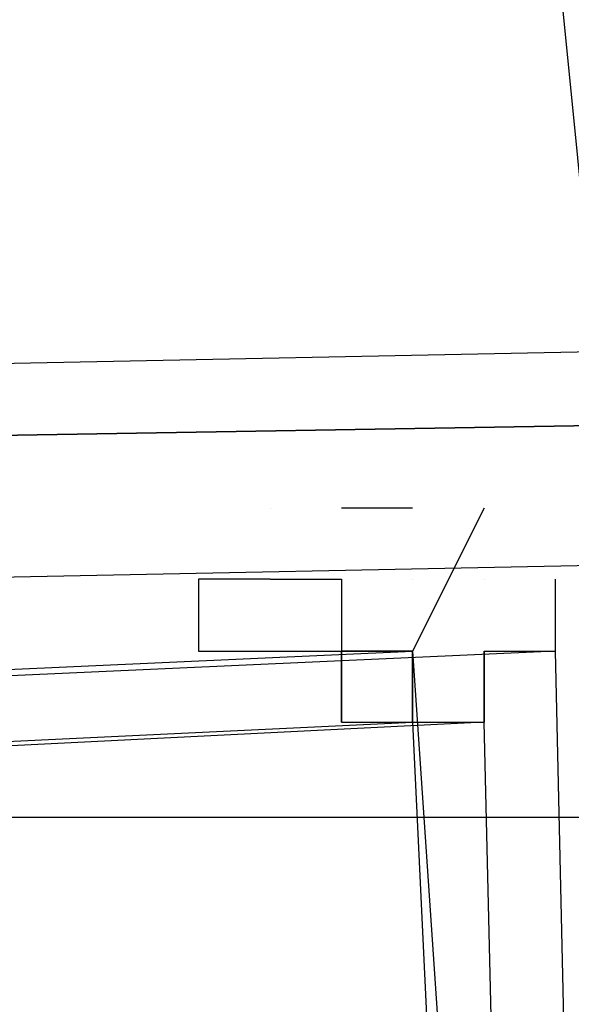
# Model space of a CAD drawing. Header units: feet. Extents: x -79 to 198, y -22 to 181.
# Tile 695 of 982: x 83.7 to 83.803, y 153.938 to 154.122. Entities that reach past the tile are written whole.
import ezdxf

# ---------------------------------------------------------------- set-up
doc = ezdxf.new("R2010")
doc.units = ezdxf.units.FT
doc.layers.add('A-AREA-COMUN', color=252, linetype='CONTINUOUS')
doc.layers.add('A-LINEA', color=7, linetype='CONTINUOUS')

msp = doc.modelspace()

# ---------------------------------------------------------------- linework, layer by layer
at = {"layer": 'A-AREA-COMUN'}
msp.add_lwpolyline([(92.64, 126.5778), (92.64, 127.5733), (96.768, 144.9422), (90.56, 146.3822), (90.432, 147.5733), (90.72, 148.7289), (87.12, 149.6178), (87.12, 150.5778), (87.76, 153.1733), (87.36, 153.2089), (87.36, 153.9733), (83.648, 153.9733), (83.232, 159.3778), (88.608, 159.7689), (95.328, 159.7689), (101.84, 159.2889), (108.128, 158.3822), (115.968, 156.5689), (123.872, 153.9733)], dxfattribs=at)
at = {"layer": 'A-LINEA'}
for p, q in [((83.8133, 154.0044), (83.2933, 159.2711)), ((83.8133, 154.0044), (83.2933, 159.2711)), ((83.7467, 154.0311), (83.7467, 154.0311)), ((83.7467, 154.0311), (83.7467, 154.0311)), ((83.7467, 154.0178), (83.76, 154.0178)), ((83.7467, 154.0178), (83.76, 154.0178)), ((83.7733, 154.0178), (83.7733, 154.0178)), ((83.7733, 154.0178), (83.7733, 154.0178)), ((83.7733, 154.0178), (83.7733, 154.0178)), ((83.7733, 154.0178), (83.7733, 154.0178))]:
    msp.add_line(p, q, dxfattribs=at)
for points in [[(83.68, 154.0578), (87.6267, 154.1378), (87.6267, 154.1111), (83.68, 154.0444), (83.68, 154.0578)], [(83.68, 154.0578), (87.6267, 154.1378), (87.6267, 154.1111), (83.68, 154.0444), (83.68, 154.0578)], [(83.68, 154.0311), (83.68, 154.0444), (87.6267, 154.1111), (87.6267, 154.0978), (83.68, 154.0178), (83.68, 154.0311)], [(83.68, 154.0311), (83.68, 154.0444), (87.6267, 154.1111), (87.6267, 154.0978), (83.68, 154.0178), (83.68, 154.0311)], [(83.7733, 154.0311), (83.7733, 154.0311), (83.7733, 154.0311), (83.76, 154.0311), (83.76, 154.0311)], [(83.7733, 154.0311), (83.7733, 154.0311), (83.7733, 154.0311), (83.76, 154.0311), (83.76, 154.0311)], [(83.7867, 154.0311), (83.7733, 154.0044), (83.7733, 154.0044), (83.7733, 154.0044), (83.7733, 154.0044)], [(83.7867, 154.0311), (83.7733, 154.0044), (83.7733, 154.0044), (83.7733, 154.0044), (83.7733, 154.0044)], [(83.7467, 154.0178), (83.7333, 154.0178), (83.7333, 154.0178), (83.7333, 154.0044), (83.7333, 154.0044), (83.76, 154.0044), (83.76, 154.0044), (83.76, 154.0044), (83.76, 154.0044), (83.76, 153.9911), (83.76, 153.9911), (83.76, 153.9911), (83.7733, 153.9911), (83.7733, 154.0044), (83.76, 154.0044), (83.76, 154.0044)], [(83.7467, 154.0178), (83.7333, 154.0178), (83.7333, 154.0178), (83.7333, 154.0044), (83.7333, 154.0044), (83.76, 154.0044), (83.76, 154.0044), (83.76, 154.0044), (83.76, 154.0044), (83.76, 153.9911), (83.76, 153.9911), (83.76, 153.9911), (83.7733, 153.9911), (83.7733, 154.0044), (83.76, 154.0044), (83.76, 154.0044)], [(83.76, 154.0178), (83.76, 154.0178), (83.76, 154.0178), (83.76, 154.0044), (83.76, 154.0044), (83.7733, 154.0044), (83.7733, 154.0044), (83.7733, 153.9911), (83.7733, 153.9911), (83.7733, 153.9911), (83.7867, 153.9911), (83.7867, 153.9911), (83.7867, 153.9911), (83.7867, 153.9911), (83.7867, 153.9911), (83.7867, 154.0044), (83.7867, 154.0044), (83.8, 154.0044), (83.8, 154.0044), (83.8, 154.0178), (83.8, 154.0178), (83.8, 154.0178)], [(83.76, 154.0178), (83.76, 154.0178), (83.76, 154.0178), (83.76, 154.0044), (83.76, 154.0044), (83.7733, 154.0044), (83.7733, 154.0044), (83.7733, 153.9911), (83.7733, 153.9911), (83.7733, 153.9911), (83.7867, 153.9911), (83.7867, 153.9911), (83.7867, 153.9911), (83.7867, 153.9911), (83.7867, 153.9911), (83.7867, 154.0044), (83.7867, 154.0044), (83.8, 154.0044), (83.8, 154.0044), (83.8, 154.0178), (83.8, 154.0178), (83.8, 154.0178)], [(83.7867, 154.0178), (83.7867, 154.0178), (83.7867, 154.0178)], [(83.7867, 154.0178), (83.7867, 154.0178), (83.7867, 154.0178)], [(83.8133, 153.4178), (83.52, 153.4044), (83.48, 153.9911), (83.7733, 154.0044), (83.8133, 153.4178)], [(83.8133, 153.4178), (83.52, 153.4044), (83.48, 153.9911), (83.7733, 154.0044), (83.8133, 153.4178)], [(83.52, 153.4044), (83.8133, 153.4178), (83.8, 154.0044), (83.5067, 153.9911), (83.52, 153.4044)], [(83.52, 153.4044), (83.8133, 153.4178), (83.8, 154.0044), (83.5067, 153.9911), (83.52, 153.4044)], [(83.8, 153.4311), (83.5333, 153.4178), (83.4933, 153.9778), (83.7733, 153.9911), (83.8, 153.4311)], [(83.8, 153.4311), (83.5333, 153.4178), (83.4933, 153.9778), (83.7733, 153.9911), (83.8, 153.4311)], [(83.5333, 153.4178), (83.8, 153.4311), (83.7867, 153.9911), (83.52, 153.9778), (83.5333, 153.4178)], [(83.5333, 153.4178), (83.8, 153.4311), (83.7867, 153.9911), (83.52, 153.9778), (83.5333, 153.4178)]]:
    msp.add_lwpolyline(points, dxfattribs=at)
for points in [[(83.76, 154.0044), (83.76, 154.0044), (83.76, 153.9911), (83.76, 153.9911)], [(83.76, 154.0044), (83.76, 154.0044), (83.76, 153.9911), (83.76, 153.9911)], [(83.7867, 154.0044), (83.7867, 154.0044), (83.7867, 153.9911), (83.7867, 153.9911)], [(83.7867, 154.0044), (83.7867, 154.0044), (83.7867, 153.9911), (83.7867, 153.9911)]]:
    msp.add_lwpolyline(points, close=True, dxfattribs=at)

doc.saveas('drawing.dxf')
